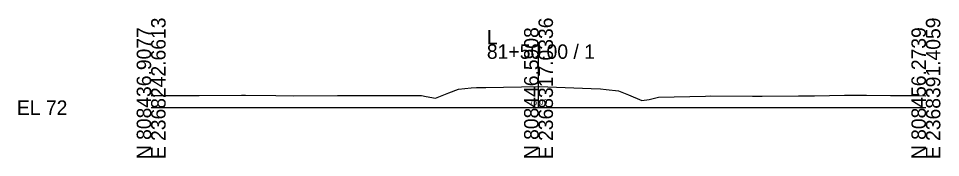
# Model space of a CAD drawing. Extents: x -26 to 8153, y -10 to 9520.
# Drawn here: x 7974.3 to 8152.8, y 2490.3 to 2517.3 of the extents above; entities that cross this region are included whole.
import ezdxf

# ---------------------------------------------------------------- set-up
doc = ezdxf.new("R2010")
doc.units = 0
for name, color, linetype in [('Exist Cross Section Cell', 7, 'Continuous'), ('Exist XS Center Line Elevation Label', 7, 'Continuous'), ('Exist XS Ground Line', 7, 'Continuous')]:
    doc.layers.add(name, color=color, linetype=linetype)

msp = doc.modelspace()

# ---------------------------------------------------------------- linework, layer by layer
at = {"layer": 'Exist Cross Section Cell'}
for p, q in [((8075, 2500), (8075, 2512.28)), ((8000, 2500), (8075, 2500)), ((8075, 2500), (8150, 2500))]:
    msp.add_line(p, q, dxfattribs=at)
at = {"layer": 'Exist XS Ground Line'}
for p, q in [((8057.64, 2502.85), (8059.48, 2503.58)), ((8059.48, 2503.58), (8061.98, 2503.85)), ((8061.98, 2503.85), (8063.02, 2503.92)), ((8063.02, 2503.92), (8064.8, 2503.94)), ((8064.8, 2503.94), (8075.12, 2504.09)), ((8075.12, 2504.09), (8085.2, 2503.69)), ((8085.2, 2503.69), (8087.03, 2503.62)), ((8087.03, 2503.62), (8088.12, 2503.51)), ((8088.12, 2503.51), (8090.5, 2503.27)), ((8090.5, 2503.27), (8092.41, 2502.48)), ((8000, 2502.37), (8000.4, 2502.37)), ((8000.4, 2502.37), (8007.4, 2502.38)), ((8007.4, 2502.38), (8009.32, 2502.39)), ((8009.32, 2502.39), (8017.48, 2502.45)), ((8017.48, 2502.45), (8018.25, 2502.45)), ((8018.25, 2502.45), (8024.14, 2502.35)), ((8024.14, 2502.35), (8027.57, 2502.3)), ((8027.57, 2502.3), (8036.09, 2502.33)), ((8036.09, 2502.33), (8037.65, 2502.33)), ((8037.65, 2502.33), (8045.02, 2502.37)), ((8045.02, 2502.37), (8047.74, 2502.36)), ((8047.74, 2502.36), (8048.82, 2502.37)), ((8048.82, 2502.37), (8052.35, 2502.38)), ((8052.35, 2502.38), (8053.26, 2502.18)), ((8053.26, 2502.18), (8055.04, 2501.86)), ((8055.04, 2501.86), (8057.64, 2502.85)), ((8092.41, 2502.48), (8094.98, 2501.37)), ((8094.98, 2501.37), (8096.4, 2501.6)), ((8096.4, 2501.6), (8098.26, 2502.01)), ((8098.26, 2502.01), (8107.33, 2502.24)), ((8107.33, 2502.24), (8108.24, 2502.27)), ((8108.24, 2502.27), (8116.4, 2502.24)), ((8116.4, 2502.24), (8118.33, 2502.2)), ((8118.33, 2502.2), (8125.32, 2502.27)), ((8125.32, 2502.27), (8128.41, 2502.28)), ((8128.41, 2502.28), (8134.25, 2502.41)), ((8134.25, 2502.41), (8138.5, 2502.42)), ((8138.5, 2502.42), (8143.17, 2502.39)), ((8143.17, 2502.39), (8148.58, 2502.35)), ((8148.58, 2502.35), (8150, 2502.32))]:
    msp.add_line(p, q, dxfattribs=at)

# ---------------------------------------------------------------- texts
at = {"layer": 'Exist Cross Section Cell'}
for s, p in [('E 2368242.6613', (8002.8, 2490)), ('E 2368317.0336', (8077.8, 2490)), ('E 2368391.4059', (8152.8, 2490)), ('N 808436.9077', (8000, 2490)), ('N 808446.5908', (8075, 2490)), ('N 808456.2739', (8150, 2490))]:
    msp.add_text(s, height=2.8, rotation=90, dxfattribs=at).set_placement(p)
for s, p in [('L', (8065, 2512.28)), ('81+50.00 / 1', (8065, 2509.48)), ('EL 72', (7974, 2498.6))]:
    msp.add_text(s, height=2.8, dxfattribs=at).set_placement(p)
at = {"layer": 'Exist XS Center Line Elevation Label'}
msp.add_text('76.09', height=1, dxfattribs=at).set_placement((8073.26, 2500.59))

doc.saveas('drawing.dxf')
